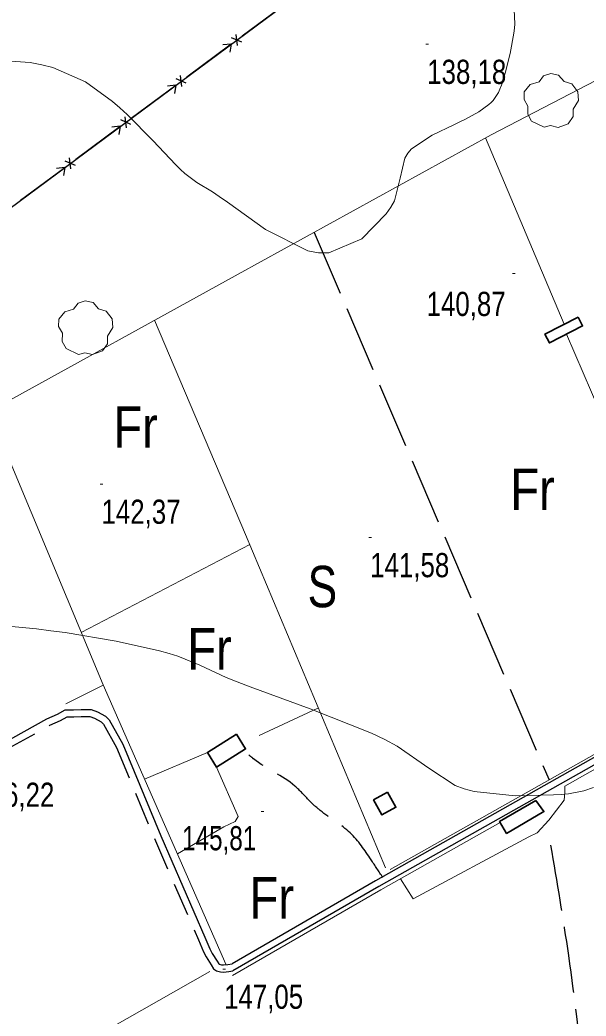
# Model space of a CAD drawing. Extents: x -807245 to 6129983, y -54972206 to 262146364.
# Drawn here: x 488563.9 to 488768.8, y 4382910.9 to 4383271.6 of the extents above; entities that cross this region are included whole.
import ezdxf
from ezdxf.enums import TextEntityAlignment as Align

# ---------------------------------------------------------------- set-up
doc = ezdxf.new("R2010")
doc.units = 0
doc.header["$LTSCALE"] = 4
doc.linetypes.add('LONG_DASHED', pattern=[7.5, 6, -1.5])
doc.linetypes.add('MEDIUM_DASHED', pattern=[4.5, 3, -1.5])
for name, color, linetype, lineweight in [('25', 7, 'LONG_DASHED', 25), ('27', 7, 'Continuous', 25), ('29', 7, 'Continuous', 13), ('38', 7, 'Continuous', 25), ('43', 7, 'Continuous', 25), ('47', 7, 'Continuous', 35), ('51', 7, 'Continuous', 13), ('7', 7, 'Continuous', 13), ('9', 7, 'Continuous', 13)]:
    doc.layers.add(name, color=color, linetype=linetype, lineweight=lineweight)
doc.layers.add('31', color=7, linetype='Continuous')

msp = doc.modelspace()

# ---------------------------------------------------------------- linework, layer by layer
at = {"layer": '25'}
msp.add_line((488670.35, 4383194.62), (488755.4, 4382996.35), dxfattribs=at)
at = {"layer": '27'}
msp.add_spline([(491255.21, 4383970.03), (491244.34, 4383967.52), (491230.36, 4383957.66), (491230.81, 4383957.81), (491230.81, 4383957.81), (491220.15, 4383951.47), (491212.7, 4383943.01), (491205.06, 4383944.23), (491184.85, 4383957.71), (491152.82, 4383981.27), (491128.36, 4384004.58), (491128.29, 4384004.88), (491122.26, 4384021.39), (491095.75, 4384034.59), (491071.07, 4384059.32), (491064.71, 4384065.12)], degree=3, dxfattribs=at)
at = {"layer": '29'}
for points in [[(488753.63, 4383232.72), (488749.09, 4383234.84), (488747.68, 4383237.38), (488747.78, 4383240.36), (488746.41, 4383242.77), (488746.45, 4383245.52), (488748.61, 4383248.12), (488751.8, 4383249.12), (488753.45, 4383251.31), (488756.02, 4383252.14), (488758.88, 4383251.49), (488760.83, 4383249.22), (488763.64, 4383248.4), (488765.77, 4383245.55), (488766.01, 4383242.42), (488764.13, 4383239.27), (488764.13, 4383236.59), (488762.31, 4383233.98), (488758.69, 4383232.64), (488755.92, 4383233.27)], [(488585.17, 4383150.46), (488580.63, 4383152.58), (488579.22, 4383155.12), (488579.32, 4383158.1), (488577.95, 4383160.51), (488577.99, 4383163.26), (488580.15, 4383165.86), (488583.34, 4383166.86), (488584.99, 4383169.05), (488587.56, 4383169.88), (488590.42, 4383169.23), (488592.37, 4383166.96), (488595.18, 4383166.14), (488597.31, 4383163.29), (488597.55, 4383160.16), (488595.67, 4383157.01), (488595.67, 4383154.33), (488593.85, 4383151.72), (488590.23, 4383150.38), (488587.46, 4383151.01)]]:
    msp.add_lwpolyline(points, close=True, dxfattribs=at)
at = {"layer": '38'}
for points in [[(488874.66, 4383063.03), (488796.76, 4383018.61), (488692.63, 4382959.78), (488640.69, 4382929.81)], [(488875.59, 4383060.84), (488797.93, 4383016.56), (488693.8, 4382957.73), (488640.99, 4382927.27)], [(488541.79, 4383000.79), (488573.68, 4383018.45), (488577.53, 4383020.12), (488580.33, 4383021.69), (488583.31, 4383021.74), (488586.1, 4383021.93), (488589.73, 4383021.81), (488591.95, 4383021.05), (488594.88, 4383019.49), (488596.26, 4383018.17), (488601.12, 4383009.26), (488614.95, 4382976.13), (488630.89, 4382939.48), (488632.62, 4382935.23), (488633.54, 4382933.55), (488635.29, 4382930.7), (488635.86, 4382929.79), (488636.09, 4382929.62), (488636.9, 4382929.44), (488637.58, 4382929.37), (488639.19, 4382929.57), (488640.69, 4382929.81)]]:
    msp.add_lwpolyline(points, dxfattribs=at)
at = {"layer": '38', "linetype": 'MEDIUM_DASHED'}
msp.add_lwpolyline([(488543.02, 4382998.56), (488574.81, 4383016.16), (488578.66, 4383017.85), (488581.01, 4383019.16), (488583.42, 4383019.2), (488586.15, 4383019.38), (488589.27, 4383019.28), (488590.93, 4383018.71), (488593.38, 4383017.41), (488594.22, 4383016.61), (488598.83, 4383008.16), (488612.61, 4382975.14), (488628.54, 4382938.49), (488630.32, 4382934.13), (488631.34, 4382932.27), (488633.13, 4382929.36), (488633.96, 4382928.03), (488635.01, 4382927.26), (488636.5, 4382926.92), (488637.61, 4382926.82), (488639.53, 4382927.05), (488640.99, 4382927.27)], dxfattribs=at)
at = {"layer": '38', "linetype": 'LONG_DASHED'}
for points in [[(488695.27, 4382961.05), (488691, 4382967.47), (488683.45, 4382977.16), (488672.59, 4382985.31), (488668.66, 4382988.88), (488663.47, 4382994.12), (488648.5, 4383003.97), (488646.72, 4383005.47)], [(488755.98, 4382972.73), (488762.4, 4382932.82), (488768.79, 4382884.43), (488778.85, 4382818.95), (488784.82, 4382779.11), (488790.29, 4382744.88), (488782.32, 4382700.24), (488775.99, 4382661.77), (488770.09, 4382628.92), (488765.15, 4382598.51), (488756.21, 4382546.44)]]:
    msp.add_spline(points, degree=3, dxfattribs=at)
at = {"layer": '43'}
for p, q in [((488644.4, 4383265.83), (488660.46, 4383277.74)), ((488642.62, 4383262.33), (488642.16, 4383266.3)), ((488624.32, 4383250.94), (488640.38, 4383262.85)), ((488640.37, 4383262.83), (488637.39, 4383262.49)), ((488640.37, 4383262.83), (488639.93, 4383259.87)), ((488644.22, 4383263.52), (488640.55, 4383265.11)), ((488622.54, 4383247.43), (488622.08, 4383251.4)), ((488604.24, 4383236.04), (488620.3, 4383247.96)), ((488620.3, 4383247.94), (488617.31, 4383247.59)), ((488620.3, 4383247.94), (488619.86, 4383244.97)), ((488624.14, 4383248.63), (488620.48, 4383250.21)), ((488604.07, 4383233.73), (488600.4, 4383235.32)), ((488602.46, 4383232.54), (488602, 4383236.51)), ((488584.16, 4383221.14), (488600.22, 4383233.06)), ((488600.22, 4383233.04), (488597.24, 4383232.7)), ((488600.22, 4383233.04), (488599.78, 4383230.08)), ((488583.99, 4383218.83), (488580.32, 4383220.42)), ((488582.38, 4383217.64), (488581.93, 4383221.61)), ((488564.08, 4383206.24), (488580.14, 4383218.16)), ((488580.14, 4383218.15), (488577.16, 4383217.8)), ((488580.14, 4383218.15), (488579.7, 4383215.18))]:
    msp.add_line(p, q, dxfattribs=at)
msp.add_lwpolyline([(488001.89, 4382789.17), (488218.68, 4382951.32), (488457.31, 4383127.02), (488717.97, 4383320.4), (489027.99, 4383545.91), (489266.87, 4383724.08), (489744.68, 4384077.94)], dxfattribs=at)
at = {"layer": '47'}
for points in [[(488765.93, 4383163.93), (488753.91, 4383157.79), (488755.54, 4383154.59), (488767.56, 4383160.73)], [(488642.3, 4383012.89), (488631.75, 4383006.35), (488635.04, 4383001.04), (488645.59, 4383007.58)], [(488696.98, 4382991.94), (488691.93, 4382989.15), (488694.93, 4382983.71), (488699.98, 4382986.5)], [(488750.66, 4382988.93), (488737.52, 4382981.27), (488740.01, 4382976.99), (488753.56, 4382984.88)]]:
    msp.add_lwpolyline(points, close=True, dxfattribs=at)
at = {"layer": '51'}
for p, q in [((488732.43, 4383228.83), (488760.93, 4383161.38)), ((488761.78, 4383157.78), (488815.3, 4383032.68)), ((488586.13, 4383049.76), (488647.12, 4383081.61)), ((488580.6, 4383023.87), (488594.09, 4383030.73)), ((488650.47, 4383012.5), (488671.75, 4383022.34)), ((488631.75, 4383006.35), (488609.05, 4382996.64))]:
    msp.add_line(p, q, dxfattribs=at)
for points in [[(488203.56, 4382853.51), (488166.51, 4382894.37), (488221.54, 4382930.65), (488249.34, 4382947.89), (488336.74, 4383000.61), (488454.59, 4383071.67), (488553.15, 4383130.04), (488642.92, 4383179.51), (488734.42, 4383229.93), (488791.34, 4383259.46)], [(488696.21, 4382964.56), (488645.6, 4383085.25), (488612.66, 4383162.83)], [(488554.82, 4383124.54), (488594.04, 4383030.84), (488638.45, 4382929.62)], [(488873.01, 4383063.18), (488796.29, 4383019.44), (488697.95, 4382963.89)], [(488874.86, 4383058.82), (488798.61, 4383015.35), (488761.11, 4382994.17)], [(488336.55, 4383000.5), (488379.16, 4382944.01), (488426.91, 4382881.2), (488466.46, 4382829.66), (488576.26, 4382892.48), (488578.17, 4382895.99), (488632.69, 4382927.02)], [(488635.04, 4383001.04), (488642.86, 4382983.18), (488641.79, 4382981.31), (488637.72, 4382979.41), (488620.91, 4382969.62)], [(488761.11, 4382994.17), (488761.12, 4382991.81), (488760.86, 4382989.04), (488755.38, 4382981.82), (488751.12, 4382977.22), (488748.11, 4382975.75), (488706.29, 4382953.35), (488701.6, 4382960.54)], [(488640.81, 4382925.55), (488694.49, 4382956.52), (488737.67, 4382980.92)]]:
    msp.add_lwpolyline(points, dxfattribs=at)
at = {"layer": '7'}
for p, q in [((488710.81, 4383262.75), (488711.81, 4383262.75)), ((488742.12, 4383179.72), (488743.12, 4383179.72)), ((488592.94, 4383103.47), (488593.94, 4383103.47)), ((488690.17, 4383084.14), (488691.17, 4383084.14)), ((488651.23, 4382984.95), (488652.23, 4382984.95)), ((488637.3, 4382927.87), (488638.3, 4382927.87))]:
    msp.add_line(p, q, dxfattribs=at)
at = {"layer": '9'}
for points in [[(488549.88, 4383257.36), (488567.64, 4383256.1), (488571.89, 4383255.31), (488575.83, 4383254.32), (488587.65, 4383249.16), (488597.42, 4383241.98), (488600.08, 4383239.72), (488602.73, 4383237.34), (488612.12, 4383227.77), (488620.18, 4383219.18), (488621.98, 4383217.41), (488623.6, 4383215.92), (488627.89, 4383212.74), (488633.59, 4383209.25), (488636.09, 4383207.56), (488638.99, 4383205.56), (488652.79, 4383195.71), (488668.12, 4383187.94), (488671.99, 4383187.26), (488675.7, 4383187.21), (488687.71, 4383192.3), (488696.48, 4383201.3), (488698.14, 4383203.7), (488699.47, 4383206.06), (488701.49, 4383214.29), (488703.17, 4383221.54), (488704.28, 4383223.28), (488705.67, 4383224.91), (488713.05, 4383229.84), (488721.25, 4383233.69), (488723.17, 4383234.64), (488724.94, 4383235.53), (488730.04, 4383238.33), (488733.63, 4383240.88), (488734.44, 4383241.62), (488735.16, 4383242.37), (488737.12, 4383245.23), (488738.63, 4383249.19), (488739.08, 4383250.65), (488739.54, 4383252.26), (488741.31, 4383259.38), (488742.66, 4383266.75), (488742.86, 4383268.53), (488742.98, 4383270.18), (488742.79, 4383275.19)], [(488550.65, 4383052.93), (488569.88, 4383051.07), (488575.11, 4383050.41), (488580.31, 4383049.69), (488598.74, 4383046.57), (488614.45, 4383043.09), (488617.93, 4383042.14), (488621.03, 4383041.2), (488629.07, 4383037.89), (488638.58, 4383033.49), (488642.6, 4383031.87), (488647.22, 4383030.07), (488668.94, 4383022.14), (488691.12, 4383013.31), (488696.04, 4383010.96), (488700.43, 4383008.64), (488711.85, 4383000.58), (488721.49, 4382994.3), (488724.75, 4382993.11), (488728.26, 4382992.15), (488743.11, 4382990.66), (488756.99, 4382990.96), (488759.89, 4382991.13), (488762.39, 4382991.35), (488768.04, 4382992.46), (488771.53, 4382993.62)]]:
    msp.add_lwpolyline(points, dxfattribs=at)

# ---------------------------------------------------------------- texts
at = {"layer": '31'}
for s, width, p in [('Fr', 0.85, (488605.78, 4383116.66)), ('Fr', 0.85, (488749.43, 4383094.11)), ('S', 0.8, (488673.39, 4383058.89)), ('Fr', 0.85, (488632.54, 4383036.35)), ('Fr', 0.85, (488655.07, 4382946.17))]:
    msp.add_text(s, height=15, dxfattribs=dict(at, width=width)).set_placement(p, align=Align.CENTER)
at = {"layer": '7'}
for s, width, p in [('138,18', 0.8, (488711.31, 4383248.38)), ('140,87', 0.8, (488711.08, 4383164.35)), ('142,37', 0.8, (488593.44, 4383089.1)), ('141,58', 0.8, (488690.67, 4383069.77)), ('146,22', 0.8, (488547.76, 4382986.64)), ('145,81', 0.75, (488622.62, 4382970.89)), ('147,05', 0.8, (488637.8, 4382913.5))]:
    msp.add_text(s, height=8.75, dxfattribs=dict(at, width=width)).set_placement(p)

doc.saveas('drawing.dxf')
